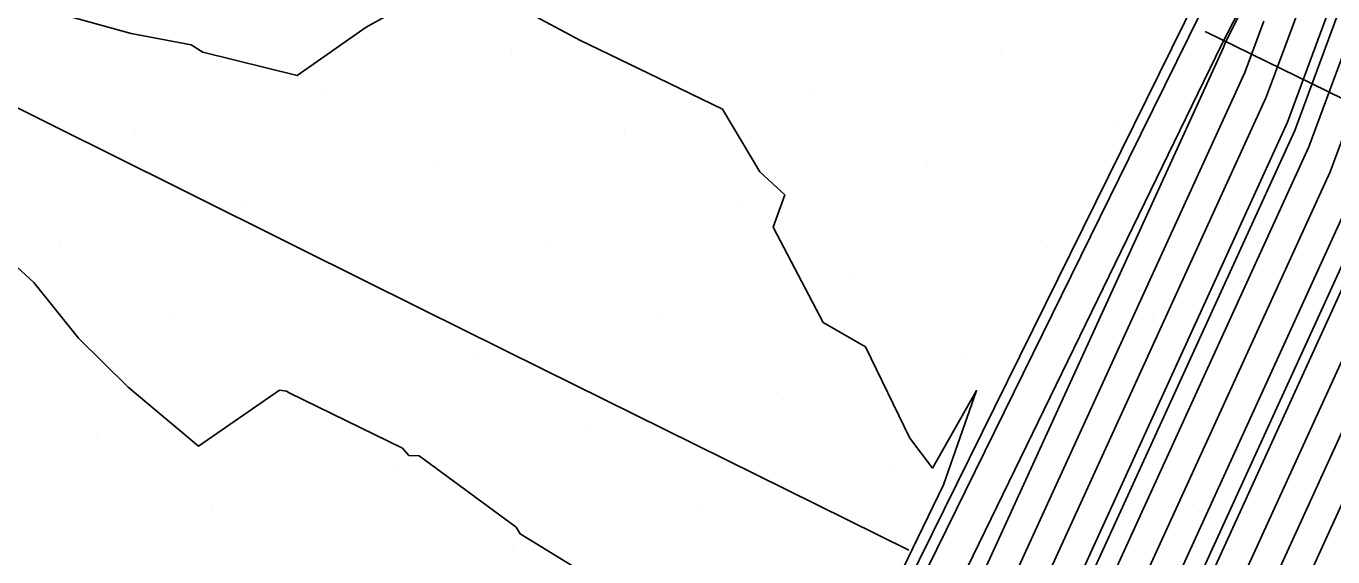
# Model space of a CAD drawing. Extents: x 2354170 to 2357230, y 866100 to 868290.
# Drawn here: x 2355615.54 to 2355639.56, y 867241.32 to 867251.07 of the extents above; entities that cross this region are included whole.
import ezdxf

# ---------------------------------------------------------------- set-up
doc = ezdxf.new("R2010")
doc.units = 0
for name, color, linetype in [('Default', 7, 'Continuous'), ('DTM Contours Major', 7, 'Continuous'), ('DTM Contours Minor', 7, 'Continuous'), ('Exist DTM Breakline', 7, 'Continuous'), ('Exist DTM Scan Elevation Point', 7, 'Continuous'), ('Exist Roads EOP', 7, 'Continuous'), ('Exist Structure Major Box Culvert or Tunnel Topo', 7, 'Continuous'), ('PH Exist DTM Breakline', 7, 'Continuous'), ('Scratch_Level_0', 7, 'Continuous'), ('Scratch_Level_4', 7, 'Continuous')]:
    doc.layers.add(name, color=color, linetype=linetype)

msp = doc.modelspace()

# ---------------------------------------------------------------- linework, layer by layer
at = {"layer": 'Default'}
for points in [[(2355633.36, 867229.179), (2355637.608, 867237.661), (2355641.471, 867246.108), (2355644.668, 867254.752), (2355645.766, 867256.933), (2355647.856, 867261.609), (2355647.165, 867264.99), (2355647.325, 867266.081), (2355646.999, 867267.373), (2355645.643, 867270.094), (2355641.834, 867272.995), (2355638.105, 867274.044), (2355630.477, 867278.364), (2355629.317, 867278.788), (2355621.201, 867282.781), (2355611.061, 867288.294), (2355609.067, 867289.003), (2355600.136, 867292.531), (2355596.139, 867294.707)], [(2355631.75, 867229.646), (2355636.225, 867238.581), (2355640.295, 867247.478), (2355642.542, 867253.555), (2355643.852, 867256.157), (2355646.345, 867261.735), (2355645.636, 867265.201), (2355645.318, 867265.305), (2355644.889, 867266.368), (2355643.923, 867268.306), (2355642.859, 867269.116), (2355637.07, 867270.745), (2355631.892, 867273.677), (2355627.44, 867275.308), (2355622.012, 867277.978), (2355615.232, 867281.665), (2355605.555, 867285.108), (2355600.248, 867287.203), (2355595.024, 867290.048), (2355591.387, 867291.153)], [(2355629.603, 867230.267), (2355634.381, 867239.806), (2355638.726, 867249.305), (2355639.707, 867251.959), (2355641.3, 867255.121), (2355644.33, 867261.903), (2355644.072, 867263.165), (2355642.025, 867263.835), (2355641.688, 867264.67), (2355638.666, 867265.509), (2355635.689, 867266.346), (2355633.778, 867267.429), (2355624.936, 867270.668), (2355623.095, 867271.574), (2355620.793, 867272.825), (2355600.871, 867279.913), (2355600.397, 867280.101), (2355599.931, 867280.355), (2355596.684, 867281.341), (2355584.414, 867284.426)], [(2355630.676, 867229.956), (2355635.303, 867239.193), (2355639.51, 867248.392), (2355641.124, 867252.757), (2355642.576, 867255.639), (2355645.338, 867261.819), (2355644.854, 867264.183), (2355643.671, 867264.57), (2355642.793, 867266.745), (2355641.901, 867266.992), (2355636.38, 867268.546), (2355632.835, 867270.553), (2355626.188, 867272.988), (2355622.553, 867274.776), (2355618.013, 867277.245), (2355603.213, 867282.511)], [(2355630.14, 867230.112), (2355634.842, 867239.5), (2355639.118, 867248.849), (2355640.416, 867252.358), (2355641.938, 867255.38), (2355644.834, 867261.861), (2355644.463, 867263.674), (2355642.848, 867264.203), (2355642.241, 867265.707), (2355640.284, 867266.25), (2355636.035, 867267.446), (2355633.307, 867268.991), (2355625.562, 867271.828), (2355622.824, 867273.175), (2355619.403, 867275.035), (2355602.042, 867281.212)], [(2355632.823, 867229.335), (2355637.147, 867237.968), (2355641.079, 867246.565), (2355643.959, 867254.353), (2355645.128, 867256.674), (2355647.352, 867261.651), (2355646.617, 867265.249), (2355646.706, 867265.858), (2355646.524, 867266.579), (2355645.07, 867269.498), (2355642.176, 867271.702), (2355637.76, 867272.944), (2355630.949, 867276.801), (2355628.692, 867277.628), (2355621.471, 867281.18)], [(2355632.286, 867229.49), (2355636.686, 867238.274), (2355640.687, 867247.021), (2355643.25, 867253.954), (2355644.49, 867256.415), (2355646.849, 867261.693), (2355646.069, 867265.509), (2355646.087, 867265.635), (2355646.049, 867265.785), (2355644.496, 867268.902), (2355642.517, 867270.409), (2355637.415, 867271.845), (2355631.42, 867275.239), (2355628.066, 867276.468), (2355621.742, 867279.579)], [(2355631.213, 867229.801), (2355635.764, 867238.887), (2355639.903, 867247.935), (2355641.833, 867253.156), (2355643.214, 867255.898), (2355645.841, 867261.777), (2355645.245, 867264.692), (2355644.494, 867264.938), (2355643.484, 867267.439), (2355643.349, 867267.71), (2355643.201, 867267.823), (2355636.725, 867269.645), (2355632.364, 867272.115), (2355626.814, 867274.148), (2355622.283, 867276.377), (2355616.622, 867279.455)], [(2355629.066, 867230.422), (2355633.92, 867240.113), (2355638.334, 867249.762), (2355638.998, 867251.559), (2355640.662, 867254.863), (2355643.827, 867261.945), (2355643.681, 867262.656), (2355641.202, 867263.467), (2355641.135, 867263.633), (2355637.049, 867264.767), (2355635.344, 867265.247), (2355634.25, 867265.866), (2355624.311, 867269.508), (2355623.365, 867269.973), (2355622.184, 867270.615), (2355608.907, 867275.339), (2355602.309, 867276.729), (2355601.127, 867277.177), (2355599.737, 867277.663), (2355597.999, 867278.256), (2355595.765, 867279.024)], [(2355627.993, 867230.733), (2355632.998, 867240.725), (2355637.549, 867250.676), (2355637.581, 867250.761), (2355639.386, 867254.345)], [(2355622.479, 867251.431), (2355621.793, 867251.052), (2355620.527, 867250.16), (2355618.792, 867250.587), (2355618.579, 867250.725), (2355617.478, 867250.936), (2355615.989, 867251.341)], [(2355632.402, 867242.64), (2355633.011, 867244.373), (2355632.199, 867242.949), (2355631.782, 867243.496), (2355630.968, 867245.179), (2355630.193, 867245.625), (2355629.272, 867247.372), (2355629.485, 867247.969), (2355629.025, 867248.391), (2355628.343, 867249.541), (2355627.165, 867250.11), (2355625.723, 867250.811), (2355624.915, 867251.239)], [(2355628.53, 867230.578), (2355633.459, 867240.419), (2355637.942, 867250.219), (2355638.29, 867251.16)], [(2355614.218, 867247.705), (2355615.689, 867246.356), (2355616.505, 867245.333), (2355617.417, 867244.437), (2355618.713, 867243.349), (2355620.2, 867244.381), (2355620.329, 867244.361), (2355620.377, 867244.333), (2355622.461, 867243.314), (2355622.578, 867243.177), (2355622.766, 867243.171), (2355624.548, 867241.862), (2355624.625, 867241.739), (2355626.49, 867240.593), (2355626.776, 867240.46), (2355627.657, 867240.381), (2355629.373, 867239.854), (2355629.617, 867239.6), (2355630.699, 867239.125), (2355632.402, 867242.64)]]:
    msp.add_lwpolyline(points, dxfattribs=at)
at = {"layer": 'DTM Contours Major'}
msp.add_lwpolyline([(2355629.782, 867230.215), (2355634.535, 867239.704), (2355638.857, 867249.153), (2355639.943, 867252.092), (2355641.513, 867255.208), (2355644.498, 867261.889), (2355644.202, 867263.335), (2355642.3, 867263.958), (2355641.872, 867265.016), (2355639.206, 867265.756), (2355635.804, 867266.713), (2355633.621, 867267.949), (2355625.145, 867271.055), (2355623.004, 867272.108), (2355620.33, 867273.562), (2355601.262, 867280.346), (2355600.385, 867280.693), (2355599.522, 867281.162), (2355593.515, 867282.987), (2355585.05, 867285.115)], dxfattribs=at)
at = {"layer": 'DTM Contours Minor'}
for points in [[(2355631.571, 867229.697), (2355636.072, 867238.683), (2355640.164, 867247.63), (2355642.306, 867253.422), (2355643.64, 867256.07), (2355646.177, 867261.749), (2355645.506, 867265.032), (2355645.043, 867265.183), (2355644.42, 867266.725), (2355643.732, 867268.107), (2355642.973, 867268.685), (2355636.955, 867270.378), (2355632.049, 867273.156), (2355627.231, 867274.922), (2355622.103, 867277.445), (2355615.695, 867280.928)], [(2355633.36, 867229.179), (2355637.608, 867237.661), (2355641.471, 867246.108), (2355644.668, 867254.752), (2355645.766, 867256.933), (2355647.856, 867261.609), (2355647.165, 867264.99), (2355647.325, 867266.081), (2355646.999, 867267.373), (2355645.643, 867270.094), (2355641.834, 867272.995), (2355638.105, 867274.044), (2355630.477, 867278.364), (2355629.317, 867278.788)], [(2355627.993, 867230.733), (2355632.998, 867240.725), (2355637.549, 867250.676), (2355637.581, 867250.761), (2355639.386, 867254.345)]]:
    msp.add_lwpolyline(points, dxfattribs=at)
at = {"layer": 'Exist DTM Breakline'}
msp.add_lwpolyline([(2355631.763, 867241.44), (2355629.522, 867242.548), (2355627.282, 867243.656), (2355625.041, 867244.766), (2355622.802, 867245.877), (2355620.562, 867246.989), (2355618.324, 867248.102), (2355616.086, 867249.216), (2355613.849, 867250.333), (2355611.613, 867251.451), (2355609.378, 867252.57), (2355607.144, 867253.692), (2355604.909, 867254.814), (2355602.675, 867255.935), (2355600.441, 867257.056), (2355598.206, 867258.177), (2355595.97, 867259.296), (2355593.735, 867260.415), (2355591.499, 867261.533)], dxfattribs=at)
at = {"layer": 'Exist DTM Scan Elevation Point'}
for p, q in [((2355624.462, 867250.554), (2355624.462, 867250.554)), ((2355633.475, 867250.586), (2355633.475, 867250.586)), ((2355620.997, 867249.849), (2355620.997, 867249.849)), ((2355630.011, 867249.88), (2355630.011, 867249.88)), ((2355617.533, 867249.143), (2355617.533, 867249.143)), ((2355626.547, 867249.175), (2355626.547, 867249.175)), ((2355635.56, 867249.207), (2355635.56, 867249.207)), ((2355623.082, 867248.469), (2355623.082, 867248.469)), ((2355632.096, 867248.501), (2355632.096, 867248.501)), ((2355628.632, 867247.795), (2355628.632, 867247.795)), ((2355619.618, 867247.764), (2355619.618, 867247.764)), ((2355625.167, 867247.09), (2355625.167, 867247.09)), ((2355634.181, 867247.122), (2355634.181, 867247.122)), ((2355616.153, 867247.058), (2355616.153, 867247.058)), ((2355630.717, 867246.416), (2355630.717, 867246.416)), ((2355618.238, 867245.679), (2355618.238, 867245.679)), ((2355627.252, 867245.71), (2355627.252, 867245.71)), ((2355623.788, 867245.005), (2355623.788, 867245.005)), ((2355632.802, 867245.037), (2355632.802, 867245.037)), ((2355620.323, 867244.299), (2355620.323, 867244.299)), ((2355629.337, 867244.331), (2355629.337, 867244.331)), ((2355616.859, 867243.594), (2355616.859, 867243.594)), ((2355625.873, 867243.625), (2355625.873, 867243.625)), ((2355622.408, 867242.92), (2355622.408, 867242.92)), ((2355631.422, 867242.952), (2355631.422, 867242.952)), ((2355618.944, 867242.214), (2355618.944, 867242.214)), ((2355627.958, 867242.246), (2355627.958, 867242.246)), ((2355624.493, 867241.54), (2355624.493, 867241.54))]:
    msp.add_line(p, q, dxfattribs=at)
at = {"layer": 'Exist Roads EOP'}
msp.add_line((2355622.367, 867221.831), (2355641.506, 867260.616), dxfattribs=at)
at = {"layer": 'Exist Structure Major Box Culvert or Tunnel Topo'}
msp.add_lwpolyline([(2355622.569, 867221.72), (2355625.217, 867227.103), (2355627.865, 867232.486), (2355630.514, 867237.869), (2355633.162, 867243.253), (2355635.81, 867248.637), (2355638.459, 867254.02), (2355641.107, 867259.403), (2355641.664, 867260.536)], dxfattribs=at)
at = {"layer": 'PH Exist DTM Breakline'}
for points in [[(2355637.51, 867250.722), (2355639.368, 867254.338), (2355643.176, 867261.999), (2355640.999, 867263.377)], [(2355618.944, 867221.407), (2355622.346, 867219.67), (2355624.927, 867225.006), (2355627.978, 867230.737), (2355632.733, 867240.902), (2355637.51, 867250.722)]]:
    msp.add_lwpolyline(points, dxfattribs=at)
at = {"layer": 'Scratch_Level_0'}
for p, q in [((2355639.025, 867249.912), (2355639.025, 867249.912)), ((2355637.645, 867247.827), (2355637.645, 867247.827)), ((2355636.266, 867245.742), (2355636.266, 867245.742)), ((2355638.351, 867244.363), (2355638.351, 867244.363)), ((2355634.886, 867243.657), (2355634.886, 867243.657)), ((2355636.971, 867242.278), (2355636.971, 867242.278)), ((2355633.507, 867241.572), (2355633.507, 867241.572))]:
    msp.add_line(p, q, dxfattribs=at)
at = {"layer": 'Scratch_Level_4'}
msp.add_lwpolyline([(2355637.21, 867250.972), (2355639.455, 867249.873), (2355641.701, 867248.774), (2355643.944, 867247.671), (2355646.186, 867246.565), (2355648.427, 867245.458), (2355650.666, 867244.345), (2355652.905, 867243.233), (2355655.141, 867242.116), (2355657.377, 867240.998), (2355659.613, 867239.878), (2355661.847, 867238.757), (2355664.081, 867237.636), (2355666.316, 867236.516), (2355668.551, 867235.395), (2355670.789, 867234.28), (2355673.028, 867233.168), (2355675.268, 867232.059), (2355677.511, 867230.954), (2355679.754, 867229.851), (2355681.998, 867228.748), (2355684.241, 867227.644)], dxfattribs=at)

doc.saveas('drawing.dxf')
